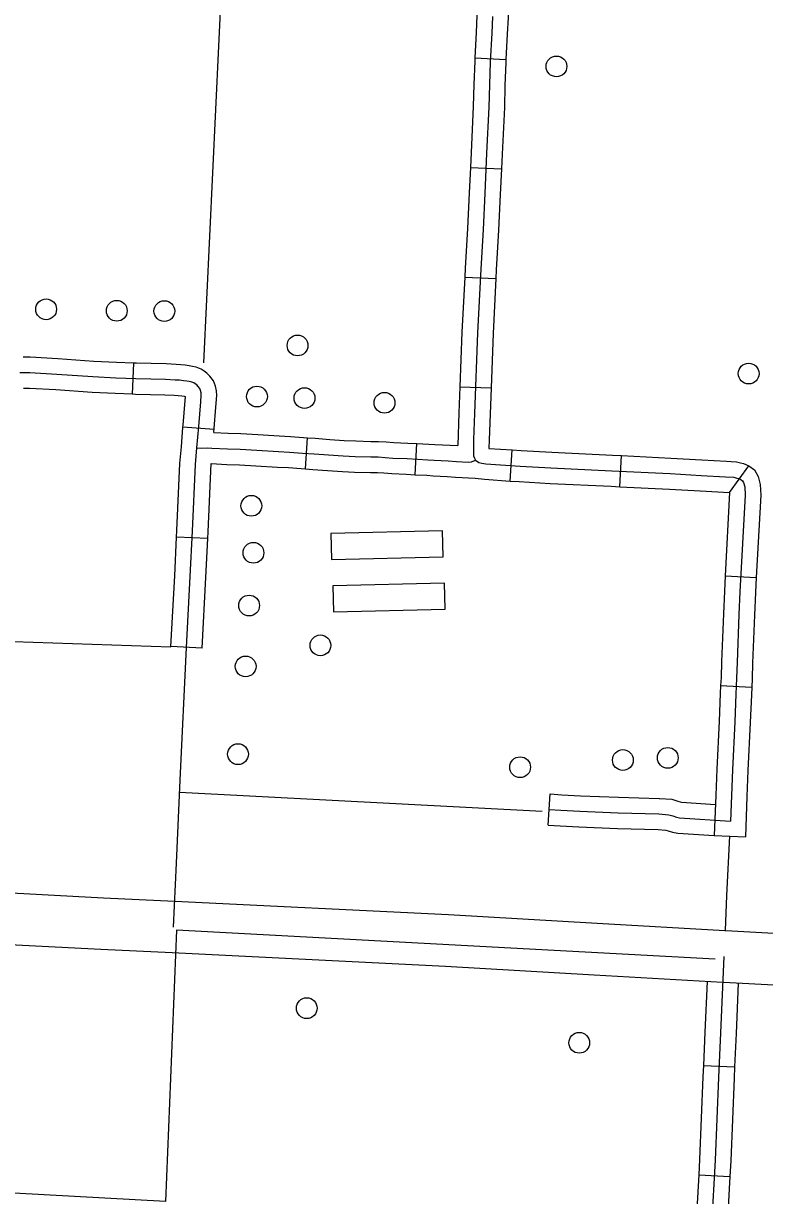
# Model space of a CAD drawing. Extents: x 653372 to 905732, y 627442 to 787275.
# Drawn here: x 695124 to 698690, y 777895 to 783537 of the extents above; entities that cross this region are included whole.
import ezdxf

# ---------------------------------------------------------------- set-up
doc = ezdxf.new("R2010")
doc.units = 0
for name, color, linetype in [('10', 7, 'Continuous'), ('32', 7, 'Continuous'), ('34', 7, 'Continuous'), ('45', 7, 'Continuous'), ('5', 7, 'Continuous'), ('56', 7, 'Continuous'), ('57', 7, 'Continuous'), ('6', 7, 'Continuous')]:
    doc.layers.add(name, color=color, linetype=linetype)

msp = doc.modelspace()

# ---------------------------------------------------------------- linework, layer by layer
at = {"layer": '10'}
for points in [[(691958.2, 779390.5), (691974.6, 779401.8), (692026.5, 779435.3), (692069.8, 779457.9), (692109, 779473.4), (692149.9, 779485.7), (692186.6, 779492.9), (692236.2, 779495.4), (692285.7, 779494.9), (692624.8, 779477.7), (692852.7, 779466.9), (693201.8, 779448.9), (693550.8, 779430.5), (694218.4, 779392.6), (694523.9, 779378.2), (694895.1, 779357.4), (695066.4, 779352.3), (695509.3, 779329), (695852.3, 779312.8), (697168.6, 779247.4), (697884.4, 779206.1), (698499.2, 779170.8), (698503.4, 779170.7), (699051.5, 779141.3)], [(699037.7, 778891.6), (698493.1, 778920.9), (698488.4, 778921), (697870, 778956.5), (697155.2, 778997.8), (695840.1, 779063.1), (695496.9, 779079.3), (695056.1, 779102.5)]]:
    msp.add_lwpolyline(points, dxfattribs=at)
at = {"layer": '32'}
for p, q in [((697296.1, 783371.1), (697445.9, 783363.6)), ((697274.5, 782843.4), (697424.3, 782836.2)), ((697247.3, 782316.3), (697397.1, 782308.7)), ((695653.2, 781901.9), (695647.6, 781752)), ((697224.1, 781787.8), (697374, 781782.2)), ((696041.1, 781581.8), (695891.6, 781593.5)), ((696480.9, 781392.8), (696491.5, 781542.5)), ((697009.3, 781364.9), (697017.3, 781514.7)), ((697465.5, 781334.5), (697475.6, 781484.1)), ((697994.1, 781307.1), (698001.6, 781456.9)), ((698522.4, 781279), (698614.3, 781406.8)), ((696010.6, 781057), (695860.7, 781064.2)), ((698500.8, 780877.9), (698650.6, 780869.8)), ((695983.3, 780529.3), (695833.6, 780537.3)), ((698479, 780349.9), (698628.8, 780342.7)), ((698448.4, 779628), (698598.3, 779622.3)), ((698396.2, 778521.9), (698546, 778514.8)), ((698373.9, 777995), (698523.6, 777986.7))]:
    msp.add_line(p, q, dxfattribs=at)
for points in [[(697323.8, 783898.2), (697313.6, 783688.1), (697306.1, 783574.4), (697302.2, 783493.1), (697296.1, 783371.1)], [(697473.6, 783891), (697463.4, 783679.4), (697455.8, 783565.9), (697452, 783485.8), (697445.9, 783363.6)], [(697380.9, 783570.2), (697377.1, 783489.5), (697370.2, 783352.3), (697366.2, 783240.7), (697363.7, 783134.2), (697352.8, 782911.8), (697343.5, 782717.6), (697335.6, 782545.1), (697324.3, 782354.6), (697308.9, 782047.4), (697294.4, 781659.3), (697290, 781534.5), (697289, 781478.3), (697289.7, 781456.1), (697294.2, 781444.9), (697300, 781434), (697315.1, 781424.1), (697329.6, 781420.2), (697349.6, 781417.5), (697513.9, 781406.3), (697662.1, 781397.7), (697955.6, 781384.1), (698236.1, 781370.1), (698384.6, 781361.5), (698503.1, 781355.1), (698542.5, 781352.6), (698557, 781348.7), (698565.3, 781347), (698576.2, 781341.8), (698584.4, 781336), (698589.6, 781326.9), (698595.3, 781306.6), (698596.8, 781267), (698571.7, 780800.7), (698567.1, 780691.9), (698558.1, 780460.8), (698555.8, 780385.2), (698552.1, 780309), (698546.7, 780175.3), (698535.7, 779945.1), (698526.2, 779698.1)], [(697296.1, 783371.1), (697295.3, 783355.5), (697291.2, 783242.9), (697288.7, 783136.9), (697277.9, 782915.4), (697274.5, 782843.4)], [(697445.9, 783363.6), (697445.2, 783349), (697441.2, 783238.4), (697438.6, 783131.5), (697427.8, 782908.2), (697424.3, 782836.2)], [(697274.5, 782843.4), (697268.6, 782721.2), (697260.7, 782549), (697249.4, 782358.7), (697247.3, 782316.3)], [(697424.3, 782836.2), (697418.5, 782714.1), (697410.5, 782541.1), (697399.2, 782350.5), (697397.1, 782308.7)], [(697247.3, 782316.3), (697233.9, 782050.7), (697224.1, 781787.8)], [(697397.1, 782308.7), (697383.8, 782044.2), (697374, 781782.2)], [(695653.2, 781901.9), (695571, 781905), (695462.8, 781910.3), (695289.9, 781922.2), (695156.4, 781930.5), (695122.8, 781930.3)], [(696039.9, 781567.7), (696051.7, 781709.7), (696054.5, 781746.7), (696052.7, 781768.8), (696048.6, 781790.7), (696038.8, 781815.9), (696021.2, 781839.5), (696006.5, 781853.7), (695994.1, 781863.1), (695978.6, 781873.5), (695954.9, 781882.5), (695937.2, 781886.2), (695921.3, 781889.5), (695902.1, 781891.3), (695881.4, 781893.8), (695858.6, 781895.2), (695811, 781898.1), (695738.7, 781899.6), (695667.3, 781901.4), (695653.2, 781901.9)], [(695908.5, 780533.3), (695926.7, 780874.1), (695937.2, 781092.9), (695951.7, 781413.6), (695959, 781493.4), (695967.1, 781596.5), (695977, 781715.6), (695979.3, 781746.4), (695978.3, 781758.7), (695976.1, 781770.1), (695972.5, 781779.3), (695964.8, 781789.7), (695957.6, 781796.6), (695950.4, 781802.1), (695943.9, 781806.5), (695933.8, 781810.3), (695922, 781812.8), (695910.1, 781815.2), (695894, 781816.8), (695874.7, 781819.1), (695854.1, 781820.3), (695807.9, 781823.1), (695736.9, 781824.7), (695664.9, 781826.5), (695567.8, 781830.1), (695458.4, 781835.5), (695285, 781847.3), (695154.3, 781855.5), (695106.8, 781855.2)], [(695647.6, 781752), (695564.6, 781755.1), (695454, 781760.6), (695280.1, 781772.5), (695152.2, 781780.5), (695123.8, 781780.3)], [(697224.1, 781787.8), (697219.5, 781662), (697213.9, 781504.6)], [(697374, 781782.2), (697369.4, 781656.6), (697365, 781532.5), (697364.2, 781491.7), (697475.6, 781484.1)], [(695891.6, 781593.5), (695892.3, 781602.5), (695902.2, 781721.5), (695903.6, 781740), (695898.9, 781741), (695885.9, 781742.2), (695868.1, 781744.4), (695849.7, 781745.4), (695804.8, 781748.2), (695735.2, 781749.7), (695662.6, 781751.5), (695647.6, 781752)], [(695860.7, 781064.2), (695862.3, 781096.4), (695876.9, 781418.7), (695884.2, 781499.7), (695891.6, 781593.5)], [(696039.9, 781567.7), (696108.7, 781564.4), (696170.2, 781562.6), (696251.1, 781557.8), (696355, 781551.5), (696408.8, 781548.5), (696471.7, 781543.9), (696491.5, 781542.5)], [(696491.5, 781542.5), (696527.8, 781539.9), (696597.8, 781534.6), (696667.2, 781529.8), (696723, 781527.7), (696796, 781525.1), (696832.9, 781525.4), (696869.9, 781522.8), (696905.7, 781519.9), (696973.5, 781517), (697017.3, 781514.7)], [(695959, 781493.4), (695982.2, 781492.7), (696011.4, 781493.7), (696030.1, 781493.1), (696105.8, 781489.5), (696166.9, 781487.6), (696246.6, 781483), (696350.6, 781476.6), (696403.9, 781473.7), (696466.3, 781469.1), (696522.3, 781465.1), (696592.4, 781459.8), (696663.2, 781454.9), (696720.2, 781452.8), (696794.9, 781450.1), (696830.5, 781450.4), (696864.2, 781448), (696901.1, 781445), (696969.9, 781442.1), (697069.5, 781436.8), (697099.6, 781434.5), (697167.8, 781431.6), (697208.3, 781428.1), (697263.7, 781425.5), (697280.2, 781426.8), (697300, 781434)], [(697017.3, 781514.7), (697074.3, 781511.6), (697104, 781509.4), (697213.9, 781504.6)], [(697475.6, 781484.1), (697518.7, 781481.2), (697666.1, 781472.6), (697959.2, 781459), (698001.6, 781456.9)], [(698001.6, 781456.9), (698240.1, 781445), (698388.8, 781436.3), (698507.5, 781430), (698530, 781428.5)], [(698530, 781428.5), (698554.9, 781426.9), (698574.1, 781421.7), (698589, 781418.8), (698614.3, 781406.8), (698641.2, 781387.6), (698659.4, 781356), (698669.9, 781318.3), (698671.9, 781266.4), (698650.6, 780869.8)], [(696010.6, 781057), (696012.1, 781089.4), (696027, 781418.2)], [(696027, 781418.2), (696102.8, 781414.5), (696163.5, 781412.7), (696242.1, 781408.1), (696346.3, 781401.8), (696399.1, 781398.8), (696460.9, 781394.3), (696480.9, 781392.8)], [(696480.9, 781392.8), (696516.8, 781390.3), (696587, 781385), (696659.2, 781380), (696717.4, 781377.8), (696793.9, 781375), (696828.2, 781375.3), (696858.6, 781373.2), (696896.5, 781370.2), (696966.3, 781367.1), (697009.3, 781364.9)], [(697009.3, 781364.9), (697064.7, 781361.9), (697095.1, 781359.6), (697162.9, 781356.7), (697203.3, 781353.2), (697297.5, 781348.8)], [(697297.5, 781348.8), (697342.1, 781342.9), (697465.5, 781334.5)], [(697465.5, 781334.5), (697509.2, 781331.5), (697658.2, 781322.8), (697952, 781309.1), (697994.1, 781307.1)], [(697994.1, 781307.1), (698232.1, 781295.2), (698380.5, 781286.6), (698522.4, 781279)], [(698522.4, 781279), (698500.8, 780877.9)], [(695833.6, 780537.3), (695851.8, 780877.9), (695860.7, 781064.2)], [(695983.3, 780529.3), (696001.6, 780870.3), (696010.6, 781057)], [(698500.8, 780877.9), (698496.8, 780804.3), (698492.2, 780695), (698483.1, 780463.4), (698480.9, 780388.2), (698479, 780349.9)], [(698650.6, 780869.8), (698646.7, 780797.1), (698642, 780688.8), (698633, 780458.2), (698630.8, 780382.3), (698628.8, 780342.7)], [(698479, 780349.9), (698477.2, 780312.3), (698471.8, 780178.6), (698460.7, 779948.4), (698455.8, 779821.7)], [(698628.8, 780342.7), (698627.1, 780305.7), (698621.7, 780171.9), (698610.6, 779941.9), (698605.7, 779815.9)], [(698455.8, 779821.7), (698448.4, 779628)], [(698605.7, 779815.9), (698598.3, 779622.3)], [(698493.8, 779045.9), (698478.6, 778678.4), (698468.5, 778464.1), (698452.9, 778065.9), (698435.6, 777752.1), (698430.3, 777575.1), (698423.1, 777389.1), (698416.7, 777228.1), (698412, 777157.9), (698387.1, 776784.8), (698367, 776358.7), (698340.8, 775870.7), (698318.6, 775377.8), (698309.4, 775211), (698303.2, 775092), (698294.4, 774937.5), (698284, 774714.5), (698271, 774489.6), (698263.6, 774314.8), (698248, 774058.3), (698237.7, 773854.9), (698233.7, 773773.6)], [(698413.8, 778925.3), (698403.7, 778681.7), (698396.2, 778521.9)], [(698563.5, 778917.1), (698553.6, 778675.1), (698546, 778514.8)], [(698396.2, 778521.9), (698393.6, 778467.3), (698378, 778069.4), (698373.9, 777995)], [(698546, 778514.8), (698543.5, 778460.8), (698527.8, 778062.4), (698523.6, 777986.7)], [(698373.9, 777995), (698364.8, 777830.5)], [(698523.6, 777986.7), (698510.5, 777748.9), (698505.2, 777572.5), (698500.9, 777460.5)]]:
    msp.add_lwpolyline(points, dxfattribs=at)
at = {"layer": '34'}
for points in [[(695846.2, 779187.9), (695859.8, 779495.9), (695878, 779894.3), (695908.5, 780533.3)], [(698502.9, 779170.7), (698509.2, 779340), (698522.7, 779625.2)]]:
    msp.add_lwpolyline(points, dxfattribs=at)
at = {"layer": '45'}
msp.add_line((697648.2, 779678.5), (697658.1, 779828.2), dxfattribs=at)
for points in [[(697658.1, 779828.2), (697715.1, 779824.4), (697804.2, 779819.7), (697988.2, 779812.1), (698182.6, 779806.9)], [(698182.7, 779806.9), (698185.1, 779806.9), (698243.8, 779802.6), (698272.4, 779793.8), (698284.8, 779789.7), (698291.1, 779788.6), (698454.2, 779778)], [(697653.1, 779753.4), (697710.6, 779749.5), (697800.6, 779744.8), (697985.6, 779737.1), (698181.4, 779731.9), (698229.8, 779728.4), (698249.7, 779722.3), (698266.2, 779716.9), (698281.8, 779714), (698526.2, 779698.1)], [(697648.2, 779678.5), (697706.1, 779674.7), (697797.1, 779669.8), (697983.1, 779662.2), (698178.7, 779657)], [(698177.6, 779657), (698215.9, 779654.2), (698227.1, 779650.7), (698247.7, 779644.1), (698272.4, 779639.5), (698448.4, 779628)]]:
    msp.add_lwpolyline(points, dxfattribs=at)
at = {"layer": '5'}
msp.add_lwpolyline([(696105.1, 784344), (695989.8, 781903.2)], dxfattribs=at)
at = {"layer": '56'}
for centre in [(697688.9, 783329.9), (695232.8, 782160.8), (695573.1, 782153.7), (695802, 782152.3), (696443, 781987), (698613.9, 781851.5), (696247.5, 781740.9), (696476.4, 781733.7), (696861.3, 781711), (696220.7, 781215.1), (696230.6, 780989.1), (696209.9, 780735), (696552.9, 780543.4), (696193, 780442.1), (696156.5, 780019.8), (698008.5, 779991.5), (698224.7, 780002.1), (697513.9, 779957), (696487.1, 778797.4), (697798.6, 778630.6)]:
    msp.add_circle(centre, 50, dxfattribs=at)
at = {"layer": '57'}
for p, q in [((697140.5, 781094.5), (696603.1, 781081.8)), ((696603.1, 781081.8), (696606.1, 780956.8)), ((697143.4, 780969.5), (697140.5, 781094.5)), ((696606.1, 780956.8), (697143.4, 780969.5)), ((697150.8, 780842.8), (696613.5, 780830.1)), ((696613.5, 780830.1), (696616.4, 780705.2)), ((697153.8, 780717.9), (697150.8, 780842.8)), ((696616.4, 780705.2), (697153.8, 780717.9))]:
    msp.add_line(p, q, dxfattribs=at)
at = {"layer": '6'}
for points in [[(693371.1, 780619.7), (695833.5, 780535.9)], [(695875.4, 779836.3), (697619.9, 779745.4)], [(698452.8, 779032.4), (695860.9, 779173.3), (695807.6, 777866.7), (693936.2, 777970.3), (693896.9, 776661), (694010.6, 776655.6)]]:
    msp.add_lwpolyline(points, dxfattribs=at)

doc.saveas('drawing.dxf')
